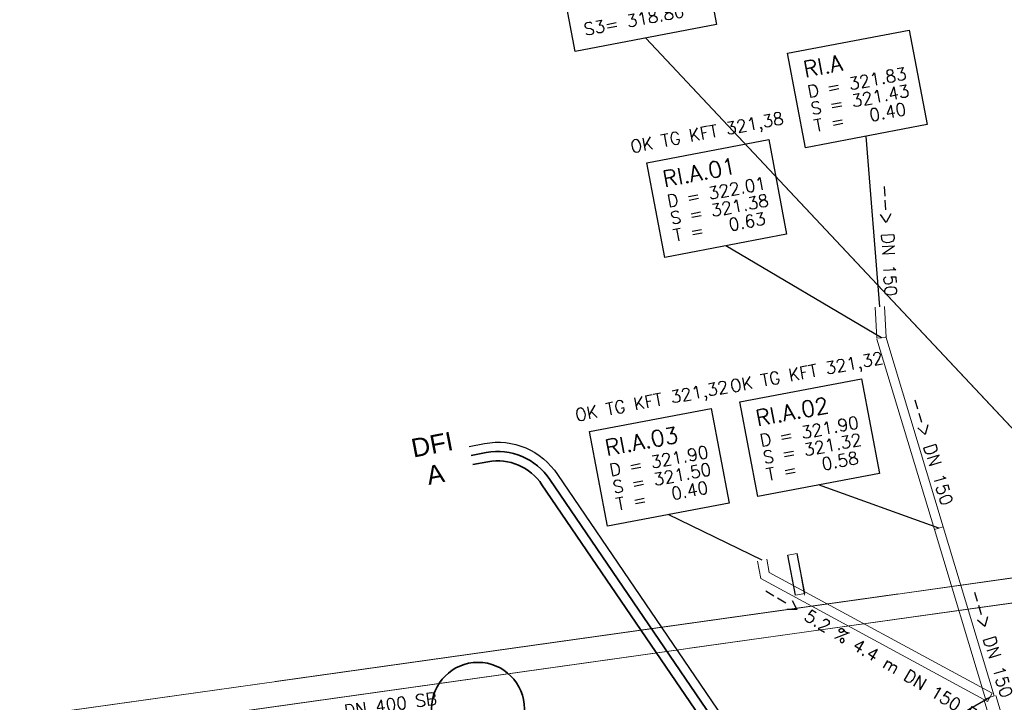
# Model space of a CAD drawing. Header units: metres. Extents: x -502 to 161, y -108 to 174.
# Tile 396 of 656: x -138 to -122, y -13 to -2. Entities that reach past the tile are written whole.
import ezdxf

# ---------------------------------------------------------------- set-up
doc = ezdxf.new("R2010")
doc.units = ezdxf.units.M
doc.header["$LTSCALE"] = 0.1
doc.linetypes.add('237', pattern=[93, 75, -18])
doc.linetypes.add('240', pattern=[101.6, 101.6, 0])
doc.layers.add('BRI31-005.05-5p02-Koordinierung Lageplan 4. BA ZOB West 2022-06-15', color=7, linetype='Continuous')
doc.layers.add('BRI32-005.03-5f06-Koordinierung Schemaplan 4 BA ZOB Teilbereich 2 Ost - Bahnhofsallee 2023-01-21', color=7, linetype='Continuous')
doc.styles.add('Arial', font='arial.ttf')
doc.styles.add('Txt', font='txt_____.ttf')

msp = doc.modelspace()

# ---------------------------------------------------------------- linework, layer by layer
at = {"layer": 'BRI31-005.05-5p02-Koordinierung Lageplan 4. BA ZOB West 2022-06-15', "color": 7, "linetype": 'Continuous', "lineweight": 25, "transparency": 33554687}
msp.add_line((-120.23, -10.277), (-127.883, -2.129), dxfattribs=at)
at = {"layer": 'BRI31-005.05-5p02-Koordinierung Lageplan 4. BA ZOB West 2022-06-15', "color": 1, "linetype": 'Continuous', "lineweight": 25, "true_color": 0xff0000, "transparency": 33554687}
for p, q in [((-124.106, -6.468), (-124.322, -3.713)), ((-124.079, -6.967), (-126.592, -5.482)), ((-123.151, -10.041), (-125.092, -9.343)), ((-126.004, -10.556), (-127.521, -9.821)), ((-125.464, -11.123), (-125.587, -10.477)), ((-125.317, -11.095), (-125.44, -10.449)), ((-122.327, -12.77), (-123.015, -13.169))]:
    msp.add_line(p, q, dxfattribs=at)
at = {"layer": 'BRI31-005.05-5p02-Koordinierung Lageplan 4. BA ZOB West 2022-06-15', "color": 7, "linetype": 'Continuous', "lineweight": 13, "transparency": 33554687}
for p, q in [((-125.587, -10.477), (-125.44, -10.449)), ((-125.317, -11.095), (-125.464, -11.123))]:
    msp.add_line(p, q, dxfattribs=at)
at = {"layer": 'BRI31-005.05-5p02-Koordinierung Lageplan 4. BA ZOB West 2022-06-15', "color": 1, "linetype": 'Continuous', "lineweight": 18, "true_color": 0xff0000, "transparency": 33554687}
for p, q in [((-125.513, -10.901), (-125.587, -10.477)), ((-125.322, -11.119), (-125.44, -10.451))]:
    msp.add_line(p, q, dxfattribs=at)
at = {"layer": 'BRI31-005.05-5p02-Koordinierung Lageplan 4. BA ZOB West 2022-06-15', "color": 7, "linetype": 'Continuous', "lineweight": 18, "transparency": 33554687, "flags": 128}
for points in [[(-129.416, -0.268), (-127.137, 0.164), (-126.743, -1.913), (-129.023, -2.345), (-129.416, -0.268)], [(-125.594, -2.373), (-123.629, -2), (-123.34, -3.527), (-125.305, -3.9), (-125.594, -2.373)], [(-127.864, -4.142), (-125.899, -3.769), (-125.61, -5.296), (-127.575, -5.669), (-127.864, -4.142)], [(-126.364, -8.003), (-124.399, -7.63), (-124.11, -9.157), (-126.075, -9.53), (-126.364, -8.003)], [(-128.793, -8.481), (-126.828, -8.108), (-126.539, -9.635), (-128.504, -10.008), (-128.793, -8.481)], [(-157.656, -16.26), (-120.58, -11.052), (-120.636, -10.656), (-157.712, -15.864)]]:
    msp.add_lwpolyline(points, dxfattribs=at)
at = {"layer": 'BRI31-005.05-5p02-Koordinierung Lageplan 4. BA ZOB West 2022-06-15', "color": 7, "linetype": 'Continuous', "lineweight": 25, "transparency": 33554687, "flags": 128}
msp.add_lwpolyline([(-129.416, -0.268), (-127.137, 0.164), (-126.743, -1.913), (-129.023, -2.345), (-129.416, -0.268)], dxfattribs=at)
at = {"layer": 'BRI31-005.05-5p02-Koordinierung Lageplan 4. BA ZOB West 2022-06-15', "color": 1, "linetype": 'Continuous', "lineweight": 25, "true_color": 0xff0000, "transparency": 33554687, "flags": 128}
for points in [[(-125.594, -2.373), (-123.629, -2), (-123.34, -3.527), (-125.305, -3.9), (-125.594, -2.373)], [(-127.864, -4.142), (-125.899, -3.769), (-125.61, -5.296), (-127.575, -5.669), (-127.864, -4.142)], [(-126.364, -8.003), (-124.399, -7.63), (-124.11, -9.157), (-126.075, -9.53), (-126.364, -8.003)], [(-128.793, -8.481), (-126.828, -8.108), (-126.539, -9.635), (-128.504, -10.008), (-128.793, -8.481)]]:
    msp.add_lwpolyline(points, dxfattribs=at)
at = {"layer": 'BRI31-005.05-5p02-Koordinierung Lageplan 4. BA ZOB West 2022-06-15', "color": 1, "linetype": 'Continuous', "lineweight": 18, "true_color": 0xff0000, "transparency": 33554687, "flags": 128}
for points in [[(-124.181, -6.472), (-124.154, -6.971), (-124.004, -6.963), (-124.031, -6.464)], [(-124.151, -6.989), (-123.223, -10.063), (-123.079, -10.019), (-124.007, -6.945)], [(-123.223, -10.063), (-122.399, -12.792), (-122.255, -12.748), (-123.079, -10.019)], [(-125.93, -10.542), (-125.891, -10.753), (-125.891, -10.753), (-122.291, -12.704), (-122.363, -12.836), (-126.025, -10.851), (-126.025, -10.851), (-126.078, -10.57)], [(-126.078, -10.57), (-126.025, -10.851), (-122.363, -12.836)], [(-125.93, -10.542), (-125.891, -10.753), (-122.291, -12.704)], [(-122.423, -12.799), (-121.271, -16.615), (-121.079, -16.557), (-122.231, -12.741)]]:
    msp.add_lwpolyline(points, dxfattribs=at)
at = {"layer": 'BRI31-005.05-5p02-Koordinierung Lageplan 4. BA ZOB West 2022-06-15', "color": 1, "linetype": '237', "lineweight": 25, "true_color": 0xff0000, "transparency": 33554687, "flags": 128}
msp.add_lwpolyline([(-130.734, -8.72), (-130.488, -8.673, -0.304126), (-129.31, -9.174), (-122.234, -19.547, 0.067892), (-121.706, -20.097), (-121.706, -20.097, -0.17986), (-121.291, -20.784), (-121.291, -20.784), (-121.046, -22.068), (-121.046, -22.068, 0.430355), (-120.19, -22.616), (-120.19, -22.616)], format="xyb", dxfattribs=at)
at = {"layer": 'BRI31-005.05-5p02-Koordinierung Lageplan 4. BA ZOB West 2022-06-15', "color": 3, "linetype": 'Continuous', "lineweight": 35, "true_color": 0x00ff00, "transparency": 33554687, "flags": 128}
msp.add_lwpolyline([(-121.622, -23.055), (-122.202, -20.008), (-122.202, -20.008, 0.102968), (-122.358, -19.632), (-122.358, -19.632), (-129.435, -9.257), (-129.435, -9.257, 0.304533), (-130.46, -8.82), (-130.46, -8.82), (-130.706, -8.867)], format="xyb", dxfattribs=at)
at = {"layer": 'BRI31-005.05-5p02-Koordinierung Lageplan 4. BA ZOB West 2022-06-15', "color": 7, "linetype": 'Continuous', "lineweight": 35, "transparency": 33554687, "flags": 128}
msp.add_lwpolyline([(-130.678, -9.014), (-130.432, -8.968, -0.305044), (-129.56, -9.341), (-122.923, -19.069), (-122.923, -19.069, -0.102973), (-122.767, -19.446), (-122.767, -19.446), (-122.526, -20.713, -0.071682), (-122.465, -22.052, 0.071682), (-122.397, -23.562), (-122.351, -23.808)], format="xyb", dxfattribs=at)
at = {"layer": 'BRI31-005.05-5p02-Koordinierung Lageplan 4. BA ZOB West 2022-06-15', "color": 7, "linetype": '240', "lineweight": 18, "transparency": 33554687, "flags": 128}
msp.add_lwpolyline([(-157.656, -16.26), (-120.58, -11.052), (-120.636, -10.656), (-157.712, -15.864)], dxfattribs=at)
at = {"layer": 'BRI31-005.05-5p02-Koordinierung Lageplan 4. BA ZOB West 2022-06-15', "color": 142, "linetype": 'Continuous', "lineweight": 35, "true_color": 0x0099cc, "transparency": 33554687}
msp.add_circle((-130.593, -12.956), 0.75, dxfattribs=at)
at = {"layer": 'BRI32-005.03-5f06-Koordinierung Schemaplan 4 BA ZOB Teilbereich 2 Ost - Bahnhofsallee 2023-01-21', "color": 7, "linetype": 'Continuous', "lineweight": 20, "transparency": 33554687}
msp.add_line((-120.23, -10.277), (-127.883, -2.129), dxfattribs=at)
at = {"layer": 'BRI32-005.03-5f06-Koordinierung Schemaplan 4 BA ZOB Teilbereich 2 Ost - Bahnhofsallee 2023-01-21', "color": 1, "linetype": 'Continuous', "lineweight": 20, "true_color": 0xff0000, "transparency": 33554687}
for p, q in [((-124.106, -6.468), (-124.322, -3.713)), ((-124.079, -6.967), (-126.592, -5.482)), ((-123.151, -10.041), (-125.092, -9.343)), ((-122.327, -12.77), (-123.015, -13.169))]:
    msp.add_line(p, q, dxfattribs=at)
at = {"layer": 'BRI32-005.03-5f06-Koordinierung Schemaplan 4 BA ZOB Teilbereich 2 Ost - Bahnhofsallee 2023-01-21', "color": 7, "linetype": 'Continuous', "lineweight": 13, "transparency": 33554687, "flags": 128}
for points in [[(-125.594, -2.373), (-123.629, -2), (-123.34, -3.527), (-125.305, -3.9), (-125.594, -2.373)], [(-157.656, -16.26), (-120.58, -11.052), (-120.636, -10.656), (-157.712, -15.864)]]:
    msp.add_lwpolyline(points, dxfattribs=at)
at = {"layer": 'BRI32-005.03-5f06-Koordinierung Schemaplan 4 BA ZOB Teilbereich 2 Ost - Bahnhofsallee 2023-01-21', "color": 1, "linetype": 'Continuous', "lineweight": 20, "true_color": 0xff0000, "transparency": 33554687, "flags": 128}
msp.add_lwpolyline([(-125.594, -2.373), (-123.629, -2), (-123.34, -3.527), (-125.305, -3.9), (-125.594, -2.373)], dxfattribs=at)
at = {"layer": 'BRI32-005.03-5f06-Koordinierung Schemaplan 4 BA ZOB Teilbereich 2 Ost - Bahnhofsallee 2023-01-21', "color": 1, "linetype": 'Continuous', "lineweight": 13, "true_color": 0xff0000, "transparency": 33554687, "flags": 128}
for points in [[(-124.181, -6.472), (-124.154, -6.971), (-124.004, -6.963), (-124.031, -6.464)], [(-124.151, -6.989), (-123.223, -10.063), (-123.079, -10.019), (-124.007, -6.945)], [(-123.223, -10.063), (-122.399, -12.792), (-122.255, -12.748), (-123.079, -10.019)], [(-125.93, -10.542), (-125.891, -10.753), (-125.891, -10.753), (-122.291, -12.704), (-122.363, -12.836), (-126.025, -10.851), (-126.025, -10.851), (-126.078, -10.57)], [(-126.078, -10.57), (-126.025, -10.851), (-122.363, -12.836)], [(-125.93, -10.542), (-125.891, -10.753), (-122.291, -12.704)], [(-122.423, -12.799), (-121.271, -16.615), (-121.079, -16.557), (-122.231, -12.741)]]:
    msp.add_lwpolyline(points, dxfattribs=at)
at = {"layer": 'BRI32-005.03-5f06-Koordinierung Schemaplan 4 BA ZOB Teilbereich 2 Ost - Bahnhofsallee 2023-01-21', "color": 1, "linetype": '237', "lineweight": 20, "true_color": 0xff0000, "transparency": 33554687, "flags": 128}
msp.add_lwpolyline([(-130.734, -8.72), (-130.488, -8.673, -0.304126), (-129.31, -9.174), (-122.234, -19.547, 0.067892), (-121.706, -20.097), (-121.706, -20.097, -0.17986), (-121.291, -20.784), (-121.291, -20.784), (-121.046, -22.068), (-121.046, -22.068, 0.430355), (-120.19, -22.616), (-120.19, -22.616)], format="xyb", dxfattribs=at)
at = {"layer": 'BRI32-005.03-5f06-Koordinierung Schemaplan 4 BA ZOB Teilbereich 2 Ost - Bahnhofsallee 2023-01-21', "color": 7, "linetype": '240', "lineweight": 13, "transparency": 33554687, "flags": 128}
msp.add_lwpolyline([(-157.656, -16.26), (-120.58, -11.052), (-120.636, -10.656), (-157.712, -15.864)], dxfattribs=at)

# ---------------------------------------------------------------- texts
at = {"layer": 'BRI31-005.05-5p02-Koordinierung Lageplan 4. BA ZOB West 2022-06-15', "color": 7, "transparency": 33554687, "attachment_point": 1, "line_spacing_factor": 0.25}
for s, insert, char_height, rotation, style in [('S3= 318.80', (-128.901, -1.896), 0.2, 10.737, 'Txt'), ('DFI', (-131.694, -8.607), 0.3, 10.9801, 'Arial'), ('A', (-131.448, -9.048), 0.3, 10.9801, 'Arial'), ('--> 0.4 % 39.1 m DN 400 SB', (-135.569, -13.287), 0.2, 7.9959, 'Txt')]:
    msp.add_mtext(s, dxfattribs=dict(at, insert=insert, char_height=char_height, rotation=rotation, style=style))
at = {"layer": 'BRI31-005.05-5p02-Koordinierung Lageplan 4. BA ZOB West 2022-06-15', "color": 1, "true_color": 0xff0000, "transparency": 33554687, "attachment_point": 1, "line_spacing_factor": 0.25, "style": 'Txt'}
for s, insert, char_height, rotation in [('RI.A', (-125.361, -2.513), 0.26, 10.737), ('D = 321.83', (-125.287, -2.9), 0.2, 10.737), ('S = 321.43', (-125.235, -3.176), 0.2, 10.737), ('T =   0.40', (-125.183, -3.451), 0.2, 10.737), ('OK TG KFT 321,38', (-128.149, -3.788), 0.2, 10.737), ('RI.A.01', (-127.631, -4.282), 0.26, 10.737), ('D = 322.01', (-127.557, -4.669), 0.2, 10.737), ('--> DN 150', (-123.921, -4.485), 0.2, 273.0972), ('S = 321.38', (-127.505, -4.945), 0.2, 10.737), ('T =   0.63', (-127.453, -5.22), 0.2, 10.737), ('OK TG KFT 321,32', (-126.541, -7.655), 0.2, 10.737), ('OK TG KFT 321,32', (-129.042, -8.121), 0.2, 10.737), ('RI.A.02', (-126.131, -8.143), 0.26, 10.737), ('--> DN 150', (-123.438, -7.902), 0.2, 286.7984), ('RI.A.03', (-128.56, -8.621), 0.26, 10.737), ('D = 321.90', (-126.057, -8.53), 0.2, 10.737), ('S = 321.32', (-126.005, -8.806), 0.2, 10.737), ('D = 321.90', (-128.486, -9.008), 0.2, 10.737), ('T =   0.58', (-125.953, -9.081), 0.2, 10.737), ('S = 321.50', (-128.434, -9.284), 0.2, 10.737), ('T =   0.40', (-128.382, -9.559), 0.2, 10.737), ('--> 5.2 % 4.4 m DN 150 PP', (-125.916, -10.935), 0.2, 328.947), ('--> DN 150', (-122.475, -11.005), 0.2, 286.8013)]:
    msp.add_mtext(s, dxfattribs=dict(at, insert=insert, char_height=char_height, rotation=rotation))
at = {"layer": 'BRI32-005.03-5f06-Koordinierung Schemaplan 4 BA ZOB Teilbereich 2 Ost - Bahnhofsallee 2023-01-21', "color": 1, "true_color": 0xff0000, "transparency": 33554687, "char_height": 0.2, "attachment_point": 1, "line_spacing_factor": 0.25, "style": 'Txt'}
for insert, rotation in [((-123.921, -4.485), 273.0972), ((-123.438, -7.902), 286.7984), ((-122.475, -11.005), 286.8013)]:
    msp.add_mtext('--> DN 150', dxfattribs=dict(at, insert=insert, rotation=rotation))

doc.saveas('drawing.dxf')
